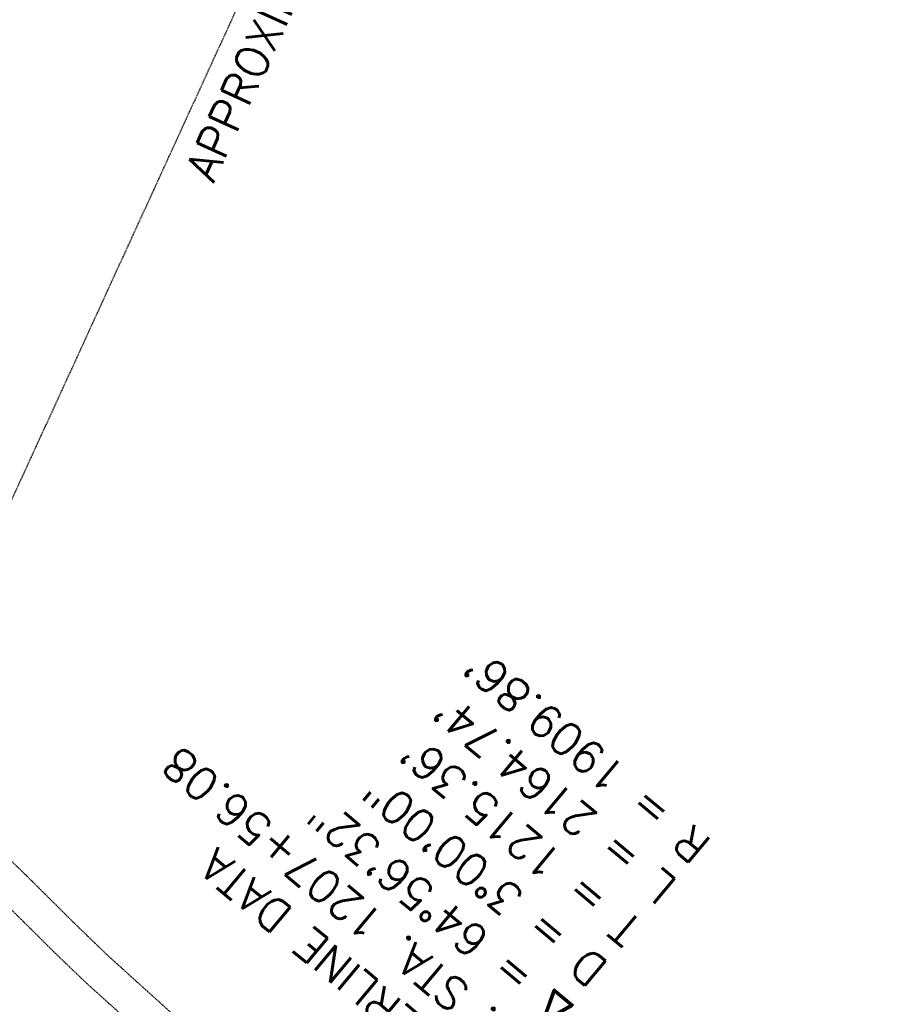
# Model space of a CAD drawing. Extents: x 429357 to 505151, y 227904 to 248592.
# Tile 424 of 656: x 442434 to 442702, y 236161 to 236467. Entities that reach past the tile are written whole.
import ezdxf

# ---------------------------------------------------------------- set-up
doc = ezdxf.new("R2010")
doc.units = 0
doc.header["$MEASUREMENT"] = 0
for name, pattern in [('CENTER', [2, 1.25, -0.25, 0.25, -0.25]), ('D25', [0.375, 0.25, -0.125]), ('HIDDEN', [0.375, 0.25, -0.125])]:
    doc.linetypes.add(name, pattern=pattern)
for name, color, linetype in [('ELYPP_bikepath_photo', 161, 'HIDDEN'), ('V-PROP-LINE-EASE-MINE', 2, 'D25'), ('V-PROP-LINE-EASE-MINE-TEXT', 2, 'D25'), ('V-RWAY-CNTR-2012', 4, 'CENTER'), ('V-RWAY-CNTR-CURV-DATA', 3, 'Continuous'), ('V-RWAY-LINE-COVER', 73, 'Continuous'), ('V-RWAY-LINE-Original PLO', 13, 'Continuous'), ('V-RWAY-PATT-NEW ROAD-400', 23, 'Continuous'), ('V-RWAY-PATT-NEW ROAD-COVER', 23, 'Continuous'), ('V-RWAY-PATT-OLD ROAD', 21, 'Continuous'), ('V-RWAY-PATT-RR', 24, 'Continuous'), ('V-RWAY-PATT-RR-COVER', 24, 'Continuous'), ('V-RWAY-PATT-RR-KEY', 24, 'Continuous')]:
    doc.layers.add(name, color=color, linetype=linetype)
doc.styles.add('L100', font='simplex.shx', dxfattribs={"height": 0.1})

msp = doc.modelspace()

# ---------------------------------------------------------------- hatches: boundary and pattern name
at = {"layer": 'V-RWAY-PATT-NEW ROAD-400'}
h = msp.add_hatch(dxfattribs=at)
h.set_pattern_fill('ANSI31', color=256, scale=400, angle=50)
h.set_pattern_definition([(95, (0, 0), (-49.80973490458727, -4.3577871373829), [])])
edge = h.paths.add_edge_path()
edge.add_line((444754.7902537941, 235688.7139485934), (445152.242234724, 235891.9075307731))
edge.add_line((445152.242234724, 235891.9075307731), (444804.834635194, 235935.4961069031))
edge.add_line((444804.834635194, 235935.4961069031), (444618.22951448, 235955.8303361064))
edge.add_arc((443941.3333751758, 237279.8569683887), 1487.022160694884, 267.29236154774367, 297.0779613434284, ccw=False)
edge.add_line((443871.0870157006, 235794.4949400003), (442962.2969302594, 235837.4737690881))
edge.add_line((442962.2969302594, 235837.4737690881), (442858.4905107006, 235847.5377895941))
edge.add_line((442858.4905107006, 235847.5377895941), (442782.2923647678, 235861.6184170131))
edge.add_line((442782.2923647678, 235861.6184170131), (442699.1520910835, 235883.7495124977))
edge.add_line((442699.1520910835, 235883.7495124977), (442630.8484261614, 235907.5383003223))
edge.add_line((442630.8484261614, 235907.5383003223), (442563.9286095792, 235936.1352401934))
edge.add_line((442563.9286095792, 235936.1352401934), (442532.6556501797, 235951.4266071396))
edge.add_line((442532.6556501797, 235951.4266071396), (442512.6865152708, 235961.8717509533))
edge.add_line((442512.6865152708, 235961.8717509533), (442445.8126106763, 236000.9896755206))
edge.add_line((442445.8126106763, 236000.9896755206), (442388.9329959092, 236039.7831138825))
edge.add_line((442388.9329959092, 236039.7831138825), (442346.2858197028, 236072.6535520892))
edge.add_line((442346.2858197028, 236072.6535520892), (442306.8815892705, 236106.2952772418))
edge.add_line((442306.8815892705, 236106.2952772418), (442256.158681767, 236154.9389523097))
edge.add_line((442256.158681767, 236154.9389523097), (442207.6928551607, 236208.1272666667))
edge.add_line((442207.6928551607, 236208.1272666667), (442149.9818911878, 236282.4329748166))
edge.add_line((442149.9818911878, 236282.4329748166), (442115.8715524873, 236333.7515104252))
edge.add_line((442115.8715524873, 236333.7515104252), (442081.6223245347, 236392.8673278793))
edge.add_line((442081.6223245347, 236392.8673278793), (442048.2752310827, 236460.689768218))
edge.add_line((442048.2752310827, 236460.689768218), (441550.9097378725, 237570.8887739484))
edge.add_line((441550.9097378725, 237570.8887739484), (441491.3046447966, 237696.9980128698))
edge.add_line((441491.3046447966, 237696.9980128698), (441412.3231467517, 237846.3385729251))
edge.add_line((441412.3231467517, 237846.3385729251), (441328.0562235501, 237988.4674935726))
edge.add_line((441328.0562235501, 237988.4674935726), (441238.6121246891, 237930.3074923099))
edge.add_line((441238.6121246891, 237930.3074923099), (441324.3246350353, 237781.1410585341))
edge.add_line((441324.3246350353, 237781.1410585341), (441387.0982817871, 237653.632227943))
edge.add_line((441387.0982817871, 237653.632227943), (441430.9992233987, 237551.4581331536))
edge.add_line((441430.9992233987, 237551.4581331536), (441991.4290983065, 236161.0223578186))
edge.add_arc((444602.7808922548, 237213.5553731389), 2815.489999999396, 201.9524216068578, 208.7773178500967)
edge.add_arc((443012.1926327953, 236892.5215852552), 1356.22700000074, 229.7006958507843, 267.2923646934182)
edge.add_line((442948.1250611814, 235537.8086924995), (443856.9152377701, 235494.8298591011))
edge.add_arc((443941.3333830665, 237279.8569318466), 1787.02212456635, 267.292364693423, 297.0779617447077)
at = {"layer": 'V-RWAY-PATT-NEW ROAD-COVER'}
h = msp.add_hatch(dxfattribs=at)
h.set_pattern_fill('ANSI31', color=256, scale=700, angle=50)
h.set_pattern_definition([(95, (0, 0), (-87.16703608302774, -7.626127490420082), [])])
edge = h.paths.add_edge_path()
edge.add_line((444754.7902537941, 235688.7139485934), (445152.242234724, 235891.9075307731))
edge.add_line((445152.242234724, 235891.9075307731), (444804.834635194, 235935.4961069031))
edge.add_line((444804.834635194, 235935.4961069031), (444618.22951448, 235955.8303361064))
edge.add_arc((443941.3333751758, 237279.8569683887), 1487.022160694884, 267.29236154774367, 297.0779613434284, ccw=False)
edge.add_line((443871.0870157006, 235794.4949400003), (442962.2969302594, 235837.4737690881))
edge.add_line((442962.2969302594, 235837.4737690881), (442858.4905107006, 235847.5377895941))
edge.add_line((442858.4905107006, 235847.5377895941), (442782.2923647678, 235861.6184170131))
edge.add_line((442782.2923647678, 235861.6184170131), (442699.1520910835, 235883.7495124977))
edge.add_line((442699.1520910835, 235883.7495124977), (442630.8484261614, 235907.5383003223))
edge.add_line((442630.8484261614, 235907.5383003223), (442563.9286095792, 235936.1352401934))
edge.add_line((442563.9286095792, 235936.1352401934), (442532.6556501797, 235951.4266071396))
edge.add_line((442532.6556501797, 235951.4266071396), (442512.6865152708, 235961.8717509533))
edge.add_line((442512.6865152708, 235961.8717509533), (442445.8126106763, 236000.9896755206))
edge.add_line((442445.8126106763, 236000.9896755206), (442388.9329959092, 236039.7831138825))
edge.add_line((442388.9329959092, 236039.7831138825), (442346.2858197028, 236072.6535520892))
edge.add_line((442346.2858197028, 236072.6535520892), (442306.8815892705, 236106.2952772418))
edge.add_line((442306.8815892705, 236106.2952772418), (442256.158681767, 236154.9389523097))
edge.add_line((442256.158681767, 236154.9389523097), (442207.6928551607, 236208.1272666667))
edge.add_line((442207.6928551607, 236208.1272666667), (442149.9818911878, 236282.4329748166))
edge.add_line((442149.9818911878, 236282.4329748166), (442115.8715524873, 236333.7515104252))
edge.add_line((442115.8715524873, 236333.7515104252), (442081.6223245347, 236392.8673278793))
edge.add_line((442081.6223245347, 236392.8673278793), (442048.2752310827, 236460.689768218))
edge.add_line((442048.2752310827, 236460.689768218), (441550.9097378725, 237570.8887739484))
edge.add_line((441550.9097378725, 237570.8887739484), (441491.3046447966, 237696.9980128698))
edge.add_line((441491.3046447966, 237696.9980128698), (441412.3231467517, 237846.3385729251))
edge.add_line((441412.3231467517, 237846.3385729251), (441328.0562235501, 237988.4674935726))
edge.add_line((441328.0562235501, 237988.4674935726), (441238.6121246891, 237930.3074923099))
edge.add_line((441238.6121246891, 237930.3074923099), (441324.3246350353, 237781.1410585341))
edge.add_line((441324.3246350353, 237781.1410585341), (441387.0982817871, 237653.632227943))
edge.add_line((441387.0982817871, 237653.632227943), (441430.9992233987, 237551.4581331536))
edge.add_line((441430.9992233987, 237551.4581331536), (441991.4290983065, 236161.0223578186))
edge.add_arc((444602.7808922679, 237213.5553731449), 2815.490000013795, 201.9524216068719, 209.3258199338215)
edge.add_arc((443034.8987457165, 236998.3860833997), 1463.152755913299, 232.6928418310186, 266.6000235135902)
edge.add_line((442948.1250611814, 235537.8086924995), (443856.9152377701, 235494.8298591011))
edge.add_arc((443941.3333830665, 237279.8569318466), 1787.02212456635, 267.292364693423, 297.0779617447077)
at = {"layer": 'V-RWAY-PATT-OLD ROAD'}
h = msp.add_hatch(dxfattribs=at)
h.set_pattern_fill('ANSI31', color=256, scale=100, angle=45)
h.set_pattern_definition([(90, (0, 0), (-12.5, 2.664535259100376e-15), [])])
edge = h.paths.add_edge_path()
edge.add_line((444754.7902537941, 235688.7139485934), (445152.242234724, 235891.9075307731))
edge.add_line((445152.242234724, 235891.9075307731), (444804.834635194, 235935.4961069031))
edge.add_line((444804.834635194, 235935.4961069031), (444618.22951448, 235955.8303361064))
edge.add_arc((443941.3333751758, 237279.8569683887), 1487.022160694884, 267.29236154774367, 297.0779613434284, ccw=False)
edge.add_line((443871.0870157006, 235794.4949400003), (442962.2969302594, 235837.4737690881))
edge.add_line((442962.2969302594, 235837.4737690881), (442857.2417159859, 235844.8373698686))
edge.add_line((442857.2417159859, 235844.8373698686), (442782.7034142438, 235856.4437475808))
edge.add_line((442782.7034142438, 235856.4437475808), (442695.913377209, 235877.424834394))
edge.add_line((442695.913377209, 235877.424834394), (442629.2378515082, 235899.3191366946))
edge.add_line((442629.2378515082, 235899.3191366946), (442556.853763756, 235929.2295156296))
edge.add_line((442556.853763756, 235929.2295156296), (442514.7602990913, 235949.8077847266))
edge.add_line((442514.7602990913, 235949.8077847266), (442495.0814236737, 235960.2897114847))
edge.add_line((442495.0814236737, 235960.2897114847), (442440.3546220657, 235992.5402412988))
edge.add_line((442440.3546220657, 235992.5402412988), (442388.503931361, 236027.6996443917))
edge.add_line((442388.503931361, 236027.6996443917), (442333.5335692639, 236070.5680968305))
edge.add_line((442333.5335692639, 236070.5680968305), (442301.7545508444, 236098.3580085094))
edge.add_line((442301.7545508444, 236098.3580085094), (442240.0489784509, 236159.8259130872))
edge.add_line((442240.0489784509, 236159.8259130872), (442202.8157549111, 236202.7021063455))
edge.add_line((442202.8157549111, 236202.7021063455), (442141.7869390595, 236285.5531705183))
edge.add_line((442141.7869390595, 236285.5531705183), (442110.0769709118, 236336.9418835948))
edge.add_line((442110.0769709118, 236336.9418835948), (442079.7270699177, 236393.8177041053))
edge.add_line((442079.7270699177, 236393.8177041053), (442048.2752310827, 236460.689768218))
edge.add_line((442048.2752310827, 236460.689768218), (441604.9436267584, 237454.6921821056))
edge.add_line((441604.9436267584, 237454.6921821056), (441491.3046447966, 237696.9980128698))
edge.add_line((441491.3046447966, 237696.9980128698), (441412.3231467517, 237846.3385729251))
edge.add_line((441412.3231467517, 237846.3385729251), (441328.0562235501, 237988.4674935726))
edge.add_line((441328.0562235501, 237988.4674935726), (441238.6121246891, 237930.3074923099))
edge.add_line((441238.6121246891, 237930.3074923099), (441324.3246350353, 237781.1410585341))
edge.add_line((441324.3246350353, 237781.1410585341), (441387.0982817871, 237653.632227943))
edge.add_line((441387.0982817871, 237653.632227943), (441430.9992233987, 237551.4581331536))
edge.add_line((441430.9992233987, 237551.4581331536), (441991.4290983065, 236161.0223578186))
edge.add_arc((444602.7808922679, 237213.5553731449), 2815.490000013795, 201.9524216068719, 209.3258199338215)
edge.add_arc((442975.3944529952, 236837.9861106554), 1300.463355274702, 230.4943875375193, 268.7984778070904)
edge.add_line((442948.1250611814, 235537.8086924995), (443856.9152377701, 235494.8298591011))
edge.add_arc((443941.3333830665, 237279.8569318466), 1787.02212456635, 267.292364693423, 297.0779617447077)
at = {"layer": 'V-RWAY-PATT-RR'}
h = msp.add_hatch(dxfattribs=at)
h.set_pattern_fill('DOTS', color=256, scale=2, angle=90)
h.set_pattern_definition([(90, (0, 0), (-12.5, 6.250000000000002), [0, -12.5])])
edge = h.paths.add_edge_path()
edge.add_line((463249.5569567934, 239485.3821469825), (461904.7070020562, 239374.4039449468))
edge.add_arc((462009.4010453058, 238105.7063381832), 1273.009999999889, 94.71740949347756, 114.6678835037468)
edge.add_line((461478.1004505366, 239262.5443294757), (461031.2811906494, 239057.3337984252))
edge.add_arc((460759.9026580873, 239648.2252816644), 650.2300000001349, 271.17661248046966, 294.66788350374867, ccw=False)
edge.add_line((460773.2546879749, 238998.1323835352), (460346.4777835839, 238989.3669624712))
edge.add_arc((460406.6379977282, 236060.2447020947), 2929.739999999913, 91.1766124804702, 111.026612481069)
edge.add_line((459355.4427855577, 238794.904661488), (459131.218265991, 238708.7134183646))
edge.add_arc((458939.5680135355, 239207.2871043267), 534.1400000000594, 256.443279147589, 291.02661248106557, ccw=False)
edge.add_line((458814.3613980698, 238688.0291308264), (458387.2810669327, 238791.0093170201))
edge.add_arc((457932.7290611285, 236905.88725293), 1939.149999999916, 76.4432791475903, 106.7099458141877)
edge.add_line((457375.1715032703, 238763.151986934), (457000.1484570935, 238650.5687186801))
edge.add_arc((456858.6967817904, 239121.7545261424), 491.9599999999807, 259.55994581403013, 286.7099458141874, ccw=False)
edge.add_line((456769.5503367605, 238637.9389074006), (456400.7484175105, 238705.8932659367))
edge.add_arc((456037.151750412, 236732.5813026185), 2006.529999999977, 79.55994581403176, 118.7266124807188)
edge.add_line((455072.7515140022, 238492.1536441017), (454863.0398948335, 238377.2132518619))
edge.add_arc((454394.0018526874, 239232.9848857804), 975.8799999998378, 277.9103045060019, 298.72661248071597, ccw=False)
edge.add_arc((454135.6978361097, 241092.0256720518), 2852.780000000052, 269.1932791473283, 277.9103045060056, ccw=False)
edge.add_line((454095.5322062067, 238239.5284414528), (453403.3836644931, 238249.2744919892))
edge.add_arc((453381.4962838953, 236694.8685809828), 1554.560000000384, 89.19327914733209, 119.9432791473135)
edge.add_line((452605.5494438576, 238041.9258533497), (452483.7873136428, 237971.7870833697))
edge.add_arc((452222.5112140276, 238425.3669575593), 523.4499999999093, 271.9544379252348, 299.9432791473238, ccw=False)
edge.add_line((452240.3633516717, 237902.221467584), (451086.9456391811, 237862.8615339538))
edge.add_arc((451115.1744916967, 237035.633043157), 827.710000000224, 91.9544379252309, 110.8395699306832)
edge.add_line((450820.7145963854, 237809.1944267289), (450693.6046129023, 237760.809394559))
edge.add_arc((450224.5520669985, 238993.0347065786), 1318.480000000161, 281.2229032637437, 290.83956993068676, ccw=False)
edge.add_line((450481.1631621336, 237699.7674270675), (449789.9815760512, 237562.6226414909))
edge.add_arc((450145.3091580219, 235771.8445185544), 1825.689999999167, 101.2229032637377, 111.5229032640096)
edge.add_line((449475.5125713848, 237470.2309612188), (449217.3484181, 237368.4181674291))
edge.add_arc((448647.9650044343, 238812.1894402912), 1551.989999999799, 282.6229032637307, 291.52290326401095, ccw=False)
edge.add_line((448987.1265540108, 237297.7118394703), (448143.3331885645, 237108.7474961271))
edge.add_arc((448499.7872808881, 235517.0525082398), 1631.119999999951, 102.6229032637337, 118.0501507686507)
edge.add_line((447732.7625232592, 236956.5751637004), (447555.3000096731, 236862.0173316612))
edge.add_arc((447294.9304856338, 237350.6688711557), 553.6899999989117, 281.36681743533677, 298.0501507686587, ccw=False)
edge.add_line((447404.057019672, 236807.8392333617), (447179.3068485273, 236762.6570887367))
edge.add_arc((447321.9898558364, 236052.9070186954), 723.9499999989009, 101.3668174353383, 126.716817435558)
edge.add_line((446889.1687771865, 236633.2254798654), (446741.1121535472, 236522.7998569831))
edge.add_arc((446432.1498260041, 236937.0508057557), 516.7799999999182, 277.53388763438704, 306.71681743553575, ccw=False)
edge.add_line((446499.9061748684, 236424.731915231), (446016.0313089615, 236360.7374094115))
edge.add_arc((446189.5670424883, 235048.6000826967), 1323.562999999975, 97.53388763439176, 132.8005543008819)
edge.add_line((445290.2742763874, 236019.7290832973), (444246.4260034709, 235053.0962259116))
edge.add_arc((443521.8880459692, 235835.5108622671), 1066.36199999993, 228.9838876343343, 312.8005543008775, ccw=False)
edge.add_line((442822.0653362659, 235030.91401289), (442755.0557848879, 235089.1976189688))
edge.add_arc((444602.7808922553, 237213.5553731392), 2815.489999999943, 201.9524216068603, 228.9838876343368, ccw=False)
edge.add_line((441991.4290983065, 236161.0223578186), (441430.9992233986, 237551.4581331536))
edge.add_arc((439156.5041961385, 236634.6988076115), 2452.299999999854, 21.95242160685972, 32.48251394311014)
edge.add_line((441225.1550658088, 237951.6873684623), (440654.1831325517, 238848.5376687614))
edge.add_line((440654.1831325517, 238848.5376687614), (440485.4906138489, 238741.1410458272))
edge.add_line((440485.4906138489, 238741.1410458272), (441056.4625471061, 237844.2907455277))
edge.add_arc((439156.5041961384, 236634.6988076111), 2252.322000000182, 27.76665392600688, 32.482513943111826, ccw=False)
edge.add_arc((439156.504196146, 236634.6988076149), 2252.32199999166, 21.952425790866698, 27.766653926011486, ccw=False)
edge.add_line((441245.5206451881, 237476.6992038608), (441805.719503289, 236086.8368777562))
edge.add_arc((444602.5515866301, 237214.1299268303), 3015.46999999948, 201.9524257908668, 228.9791129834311)
edge.add_line((442623.3957599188, 234939.047173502), (442690.6822036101, 234880.5128819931))
edge.add_arc((443521.8243438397, 235835.9288847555), 1266.339999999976, 228.9791129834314, 290.2257014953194)
edge.add_arc((443521.8243438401, 235835.9288847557), 1266.339999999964, 290.2257014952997, 294.2147918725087)
edge.add_arc((443521.8243438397, 235835.9288847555), 1266.339999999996, 294.2147918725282, 312.7856754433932)
edge.add_line((444381.9957204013, 234906.5623270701), (444602.2903960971, 235110.4551537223))
edge.add_line((444602.2903960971, 235110.4551537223), (445223.2806271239, 235685.210095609))
edge.add_line((445223.2806271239, 235685.210095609), (445300.9499702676, 235757.0966351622))
edge.add_line((445300.9499702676, 235757.0966351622), (445415.1598807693, 235862.8031458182))
edge.add_line((445415.1598807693, 235862.8031458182), (445426.535522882, 235873.3318243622))
edge.add_arc((446189.7224646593, 235048.7514671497), 1123.560000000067, 97.51900877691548, 132.7856754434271, ccw=False)
edge.add_line((446042.6988944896, 236162.6505395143), (446284.5677246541, 236194.574813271))
edge.add_line((446284.5677246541, 236194.574813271), (446525.9442485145, 236226.4341075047))
edge.add_line((446525.9442485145, 236226.4341075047), (446587.0863805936, 236237.216423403))
edge.add_line((446587.0863805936, 236237.216423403), (446647.0660920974, 236253.249291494))
edge.add_arc((446432.1499209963, 236937.0508766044), 716.7800000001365, 287.4477299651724, 306.7168174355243)
edge.add_line((446860.6843401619, 236362.4798888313), (447008.7408688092, 236472.9054408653))
edge.add_arc((447321.989855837, 236052.9070186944), 523.9499999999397, 101.36681743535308, 126.71681743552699, ccw=False)
edge.add_line((447218.7247661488, 236566.5799922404), (447371.5301967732, 236597.2988879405))
edge.add_line((447371.5301967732, 236597.2988879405), (447443.4806873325, 236611.7632928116))
edge.add_line((447443.4806873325, 236611.7632928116), (447587.8170744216, 236656.2146867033))
edge.add_arc((447294.9441192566, 237350.630811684), 753.6500000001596, 292.8677919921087, 298.0501507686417)
edge.add_line((447649.343678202, 236685.5073080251), (447826.8113679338, 236780.0678980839))
edge.add_arc((448499.7872808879, 235517.0525082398), 1431.119999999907, 102.62290326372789, 118.0501507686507, ccw=False)
edge.add_line((448187.0398554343, 236913.5815993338), (448576.1928055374, 237000.7309355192))
edge.add_line((448576.1928055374, 237000.7309355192), (448886.9053762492, 237070.3138444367))
edge.add_line((448886.9053762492, 237070.3138444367), (449030.8332208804, 237102.5459426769))
edge.add_arc((448647.9650044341, 238812.1894402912), 1751.989999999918, 282.6229032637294, 291.5229032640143)
edge.add_line((449290.7230421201, 237182.363969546), (449548.8871954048, 237284.1767633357))
edge.add_arc((450145.309158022, 235771.8445185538), 1625.689999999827, 101.22290326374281, 111.52290326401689, ccw=False)
edge.add_line((449828.9068680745, 237366.4471546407), (450520.088454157, 237503.5919402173))
edge.add_arc((450224.5520669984, 238993.0347065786), 1518.480000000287, 281.222903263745, 290.8395699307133)
edge.add_line((450764.7551113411, 237573.893353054), (450891.8650948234, 237622.2783852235))
edge.add_arc((451115.174491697, 237035.6330431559), 627.710000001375, 91.9544379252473, 110.83956993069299, ccw=False)
edge.add_line((451093.7665915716, 237662.9778812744), (452220.4698538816, 237701.4261946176))
edge.add_line((452220.4698538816, 237701.4261946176), (452345.163784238, 237712.3899246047))
edge.add_line((452345.163784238, 237712.3899246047), (452440.8698575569, 237735.6573046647))
edge.add_arc((452222.5112140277, 238425.3669575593), 723.4499999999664, 287.5675279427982, 299.9432791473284)
edge.add_line((452583.6157975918, 237798.4830909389), (452705.3779278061, 237868.6218609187))
edge.add_arc((453381.4962838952, 236694.8685809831), 1354.560000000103, 89.19327914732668, 119.9432791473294, ccw=False)
edge.add_line((453400.5677705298, 238049.2943161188), (454092.7163122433, 238039.5482655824))
edge.add_arc((454135.6978361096, 241092.0256720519), 3052.780000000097, 269.1932791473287, 277.9103045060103)
edge.add_arc((454394.0018526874, 239232.9848857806), 1175.880000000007, 277.9103045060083, 298.7266124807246)
edge.add_line((454959.1660665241, 238201.8286484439), (455168.8776856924, 238316.7690406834))
edge.add_arc((456037.151750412, 236732.5813026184), 1806.530000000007, 79.55994581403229, 118.72661248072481, ccw=False)
edge.add_line((456364.5070787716, 238509.2042592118), (456733.3089980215, 238441.2499006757))
edge.add_arc((456858.6967817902, 239121.7545261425), 691.9600000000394, 259.5599458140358, 286.7099458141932)
edge.add_line((457057.6538133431, 238459.014199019), (457432.67685952, 238571.5974672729))
edge.add_arc((457932.7290611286, 236905.8872529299), 1739.150000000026, 76.44327914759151, 106.70994581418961, ccw=False)
edge.add_line((458340.3994945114, 238596.5816488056), (458767.4798256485, 238493.6014626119))
edge.add_arc((458939.5680135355, 239207.2871043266), 734.1399999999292, 256.44327914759, 291.0266124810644)
edge.add_line((459202.978573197, 238522.0306438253), (459427.2030927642, 238608.2218869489))
edge.add_arc((460406.6379977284, 236060.2447020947), 2729.739999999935, 91.17661248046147, 111.0266124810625, ccw=False)
edge.add_line((460350.584647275, 238789.4091327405), (460777.3615516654, 238798.1745538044))
edge.add_line((460777.3615516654, 238798.1745538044), (460905.1735372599, 238810.4977456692))
edge.add_line((460905.1735372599, 238810.4977456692), (460994.2399259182, 238830.9266227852))
edge.add_line((460994.2399259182, 238830.9266227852), (461084.0813343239, 238862.2232213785))
edge.add_line((461084.0813343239, 238862.2232213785), (461241.004304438, 238933.5688581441))
edge.add_line((461241.004304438, 238933.5688581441), (461561.5720013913, 239080.7958763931))
edge.add_arc((462009.4010453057, 238105.7063381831), 1073.009999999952, 94.71740949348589, 114.66788350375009, ccw=False)
edge.add_line((461921.1552692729, 239175.0814562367), (462039.9068161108, 239184.8809384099))
edge.add_line((462039.9068161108, 239184.8809384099), (462395.6163005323, 239214.2343981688))
edge.add_line((462395.6163005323, 239214.2343981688), (463072.2936633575, 239270.0744097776))
edge.add_line((463072.2936633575, 239270.0744097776), (463303.6536176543, 239289.6477164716))
edge.add_line((463303.6536176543, 239289.6477164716), (463249.5569567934, 239485.3821469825))
at = {"layer": 'V-RWAY-PATT-RR-COVER'}
h = msp.add_hatch(dxfattribs=at)
h.set_pattern_fill('DOTS', color=256, scale=10, angle=90)
h.set_pattern_definition([(90, (0, 0), (-62.5, 31.25000000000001), [0, -62.5])])
h.paths.add_polyline_path([(463249.5569567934, 239485.3821469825), (461904.7070020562, 239374.4039449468, 0.08727091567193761), (461478.1004505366, 239262.5443294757), (461031.2811906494, 239057.3337984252, -0.1028604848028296), (460773.2546879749, 238998.1323835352), (460346.4777835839, 238989.3669624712, 0.08682919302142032), (459355.4427855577, 238794.904661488), (459131.218265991, 238708.7134183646, -0.152054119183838), (458814.3613980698, 238688.0291308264), (458387.2810669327, 238791.0093170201, 0.1328363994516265), (457375.1715032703, 238763.151986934), (457000.1484570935, 238650.5687186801, -0.1190215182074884), (456769.5503367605, 238637.9389074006), (456400.7484175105, 238705.8932659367, 0.172580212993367), (455072.7515140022, 238492.1536441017), (454863.0398948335, 238377.2132518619, -0.09107887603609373), (454528.3050780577, 238266.3906492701, -0.03805355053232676), (454095.5322062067, 238239.5284414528), (453403.3836644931, 238249.2744919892, 0.1349831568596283), (452605.5494438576, 238041.9258533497), (452483.7873136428, 237971.7870833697, -0.122735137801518), (452240.3633516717, 237902.221467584), (451086.9456391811, 237862.8615339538, 0.08258894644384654), (450820.7145963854, 237809.1944267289), (450693.6046129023, 237760.809394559, -0.04198526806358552), (450481.1631621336, 237699.7674270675), (449789.9815760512, 237562.6226414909, 0.04497251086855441), (449475.5125713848, 237470.2309612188), (449217.3484181, 237368.4181674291, -0.03885310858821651), (448987.1265540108, 237297.7118394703), (448143.3331885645, 237108.7474961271, 0.06741592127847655), (447732.7625232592, 236956.5751637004), (447555.3000096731, 236862.0173316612, -0.07292362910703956), (447404.057019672, 236807.8392333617), (447179.3068485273, 236762.6570887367, 0.1110635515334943), (446889.1687771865, 236633.2254798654), (446741.1121535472, 236522.7998569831, -0.1280272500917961), (446499.9061748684, 236424.731915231), (446016.0313089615, 236360.7374094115, 0.1551060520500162), (445290.2742763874, 236019.7290832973), (444246.4260034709, 235053.0962259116, -0.3829465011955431), (442822.0653362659, 235030.91401289), (442755.0557848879, 235089.1976189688, -0.1184970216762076), (441991.4290983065, 236161.0223578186), (441430.9992233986, 237551.4581331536, 0.04597855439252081), (441225.1550658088, 237951.6873684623), (440654.1831325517, 238848.5376687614), (440485.4906138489, 238741.1410458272), (441056.4625471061, 237844.2907455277, -0.02057972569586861), (441149.4764122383, 237683.991968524, -0.02537480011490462), (441245.5206451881, 237476.6992038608), (441805.719503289, 236086.8368777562, 0.118475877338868), (442623.3957599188, 234939.047173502), (442690.6822036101, 234880.5128819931, 0.2737875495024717), (443959.6223315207, 234647.673896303, 0.01740744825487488), (444041.224457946, 234681.0087502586, 0.08120858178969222), (444381.9957204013, 234906.5623270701), (444602.2903960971, 235110.4551537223), (445223.2806271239, 235685.210095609), (445415.1598807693, 235862.8031458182), (445426.535522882, 235873.3318243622, -0.1551060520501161), (446042.6988944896, 236162.6505395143), (446284.5677246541, 236194.574813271), (446525.9442485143, 236226.4341075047, 0.04334934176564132), (446647.0660920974, 236253.249291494, 0.08427593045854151), (446860.6843401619, 236362.4798888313), (447008.7408688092, 236472.9054408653, -0.1110635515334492), (447218.7247661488, 236566.5799922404), (447371.5301967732, 236597.2988879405), (447443.480687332, 236611.7632928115, 0.05022463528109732), (447587.8170744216, 236656.2146867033, 0.02261616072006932), (447649.343678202, 236685.5073080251), (447826.8113679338, 236780.0678980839, -0.067415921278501), (448187.0398554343, 236913.5815993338), (448576.1928055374, 237000.7309355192), (448886.9053762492, 237070.3138444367), (449030.8332208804, 237102.5459426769, 0.03885310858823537), (449290.7230421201, 237182.363969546), (449548.8871954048, 237284.1767633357, -0.04497251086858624), (449828.9068680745, 237366.4471546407), (450520.088454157, 237503.5919402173, 0.04198526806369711), (450764.7551113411, 237573.893353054), (450891.8650948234, 237622.2783852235, -0.08258894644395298), (451093.7665915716, 237662.9778812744), (452220.4698538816, 237701.4261946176), (452247.1843040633, 237702.3378149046, 0.06823054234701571), (452440.8698575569, 237735.6573046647, 0.05405194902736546), (452583.6157975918, 237798.4830909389), (452705.3779278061, 237868.6218609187, -0.1349831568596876), (453400.5677705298, 238049.2943161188), (454092.7163122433, 238039.5482655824, 0.03805355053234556), (454555.8296149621, 238068.2937036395, 0.09107887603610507), (454959.1660665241, 238201.8286484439), (455168.8776856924, 238316.7690406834, -0.1725802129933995), (456364.5070787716, 238509.2042592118), (456733.3089980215, 238441.2499006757, 0.1190215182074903), (457057.6538133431, 238459.014199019), (457432.67685952, 238571.5974672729, -0.1328363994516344), (458340.3994945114, 238596.5816488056), (458767.4798256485, 238493.6014626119, 0.1520541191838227), (459202.978573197, 238522.0306438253), (459427.2030927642, 238608.2218869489, -0.08682919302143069), (460350.584647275, 238789.4091327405), (460777.3615516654, 238798.1745538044, 0.1028604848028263), (461114.7527415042, 238875.5853453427), (461241.004304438, 238933.5688581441), (461561.5720013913, 239080.7958763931, -0.08727091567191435), (461921.1552692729, 239175.0814562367), (462039.9068161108, 239184.8809384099), (462395.6163005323, 239214.2343981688), (463072.2936633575, 239270.0744097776), (463266.0052240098, 239286.0596582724, 0.006341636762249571), (463303.6536176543, 239289.6477164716)])
at = {"layer": 'V-RWAY-PATT-RR-KEY'}
h = msp.add_hatch(dxfattribs=at)
h.set_pattern_fill('DOTS', color=256, scale=5, angle=90)
h.set_pattern_definition([(90, (0, 0), (-31.25, 15.625), [0, -31.25])])
h.paths.add_polyline_path([(463249.5569567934, 239485.3821469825), (461904.7070020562, 239374.4039449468, 0.08727091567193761), (461478.1004505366, 239262.5443294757), (461031.2811906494, 239057.3337984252, -0.1028604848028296), (460773.2546879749, 238998.1323835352), (460346.4777835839, 238989.3669624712, 0.08682919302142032), (459355.4427855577, 238794.904661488), (459131.218265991, 238708.7134183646, -0.152054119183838), (458814.3613980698, 238688.0291308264), (458387.2810669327, 238791.0093170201, 0.1328363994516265), (457375.1715032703, 238763.151986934), (457000.1484570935, 238650.5687186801, -0.1190215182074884), (456769.5503367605, 238637.9389074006), (456400.7484175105, 238705.8932659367, 0.172580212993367), (455072.7515140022, 238492.1536441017), (454863.0398948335, 238377.2132518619, -0.09107887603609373), (454528.3050780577, 238266.3906492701, -0.03805355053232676), (454095.5322062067, 238239.5284414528), (453403.3836644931, 238249.2744919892, 0.1349831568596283), (452605.5494438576, 238041.9258533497), (452483.7873136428, 237971.7870833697, -0.122735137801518), (452240.3633516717, 237902.221467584), (451086.9456391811, 237862.8615339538, 0.08258894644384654), (450820.7145963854, 237809.1944267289), (450693.6046129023, 237760.809394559, -0.04198526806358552), (450481.1631621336, 237699.7674270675), (449789.9815760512, 237562.6226414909, 0.04497251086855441), (449475.5125713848, 237470.2309612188), (449217.3484181, 237368.4181674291, -0.03885310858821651), (448987.1265540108, 237297.7118394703), (448143.3331885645, 237108.7474961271, 0.06741592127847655), (447732.7625232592, 236956.5751637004), (447555.3000096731, 236862.0173316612, -0.07292362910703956), (447404.057019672, 236807.8392333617), (447179.3068485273, 236762.6570887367, 0.1110635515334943), (446889.1687771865, 236633.2254798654), (446741.1121535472, 236522.7998569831, -0.1280272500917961), (446499.9061748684, 236424.731915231), (446016.0313089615, 236360.7374094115, 0.1551060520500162), (445290.2742763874, 236019.7290832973), (444246.4260034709, 235053.0962259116, -0.3829465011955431), (442822.0653362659, 235030.91401289), (442755.0557848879, 235089.1976189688, -0.1184970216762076), (441991.4290983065, 236161.0223578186), (441430.9992233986, 237551.4581331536, 0.04597855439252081), (441225.1550658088, 237951.6873684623), (440654.1831325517, 238848.5376687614), (440485.4906138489, 238741.1410458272), (441056.4625471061, 237844.2907455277, -0.02057972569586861), (441149.4764122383, 237683.991968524, -0.02537480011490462), (441245.5206451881, 237476.6992038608), (441805.719503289, 236086.8368777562, 0.118475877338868), (442623.3957599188, 234939.047173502), (442690.6822036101, 234880.5128819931, 0.2737875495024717), (443959.6223315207, 234647.673896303, 0.01740744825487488), (444041.224457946, 234681.0087502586, 0.08120858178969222), (444381.9957204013, 234906.5623270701), (444602.2903960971, 235110.4551537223), (445223.2806271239, 235685.210095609), (445415.1598807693, 235862.8031458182), (445426.535522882, 235873.3318243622, -0.1551060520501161), (446042.6988944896, 236162.6505395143), (446284.5677246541, 236194.574813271), (446525.9442485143, 236226.4341075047, 0.04334934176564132), (446647.0660920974, 236253.249291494, 0.08427593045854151), (446860.6843401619, 236362.4798888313), (447008.7408688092, 236472.9054408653, -0.1110635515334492), (447218.7247661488, 236566.5799922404), (447371.5301967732, 236597.2988879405), (447443.480687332, 236611.7632928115, 0.05022463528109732), (447587.8170744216, 236656.2146867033, 0.02261616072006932), (447649.343678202, 236685.5073080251), (447826.8113679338, 236780.0678980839, -0.067415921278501), (448187.0398554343, 236913.5815993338), (448576.1928055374, 237000.7309355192), (448886.9053762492, 237070.3138444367), (449030.8332208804, 237102.5459426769, 0.03885310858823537), (449290.7230421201, 237182.363969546), (449548.8871954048, 237284.1767633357, -0.04497251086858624), (449828.9068680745, 237366.4471546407), (450520.088454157, 237503.5919402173, 0.04198526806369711), (450764.7551113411, 237573.893353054), (450891.8650948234, 237622.2783852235, -0.08258894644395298), (451093.7665915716, 237662.9778812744), (452220.4698538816, 237701.4261946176), (452247.1843040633, 237702.3378149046, 0.06823054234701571), (452440.8698575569, 237735.6573046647, 0.05405194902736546), (452583.6157975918, 237798.4830909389), (452705.3779278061, 237868.6218609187, -0.1349831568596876), (453400.5677705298, 238049.2943161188), (454092.7163122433, 238039.5482655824, 0.03805355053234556), (454555.8296149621, 238068.2937036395, 0.09107887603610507), (454959.1660665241, 238201.8286484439), (455168.8776856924, 238316.7690406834, -0.1725802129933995), (456364.5070787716, 238509.2042592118), (456733.3089980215, 238441.2499006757, 0.1190215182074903), (457057.6538133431, 238459.014199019), (457432.67685952, 238571.5974672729, -0.1328363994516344), (458340.3994945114, 238596.5816488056), (458767.4798256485, 238493.6014626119, 0.1520541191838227), (459202.978573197, 238522.0306438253), (459427.2030927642, 238608.2218869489, -0.08682919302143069), (460350.584647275, 238789.4091327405), (460777.3615516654, 238798.1745538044, 0.1028604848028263), (461114.7527415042, 238875.5853453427), (461241.004304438, 238933.5688581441), (461561.5720013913, 239080.7958763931, -0.08727091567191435), (461921.1552692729, 239175.0814562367), (462039.9068161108, 239184.8809384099), (462395.6163005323, 239214.2343981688), (463072.2936633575, 239270.0744097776), (463266.0052240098, 239286.0596582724, 0.006341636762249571), (463303.6536176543, 239289.6477164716)])

# ---------------------------------------------------------------- linework, layer by layer
at = {"layer": 'ELYPP_bikepath_photo', "flags": 128}
msp.add_lwpolyline([(442037.7050606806, 237109.3936921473), (442044.2659373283, 237101.8414251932), (442051.0579373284, 237093.9254251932), (442058.6419373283, 237084.2244251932), (442065.3719373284, 237074.7584251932), (442072.4859373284, 237064.4574251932), (442078.2209373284, 237055.6864251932), (442084.2009373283, 237045.5384251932), (442090.9619373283, 237033.9394251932), (442097.0119373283, 237023.0864251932), (442102.9719373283, 237011.6954251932), (442107.5489373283, 237001.9484251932), (442111.9129373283, 236991.0954251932), (442115.2689373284, 236981.9264251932), (442118.1739373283, 236972.8294251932), (442122.4939373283, 236958.2804251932), (442126.6649373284, 236943.7404251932), (442130.7289373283, 236928.4804251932), (442133.8115693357, 236916.2796181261), (442136.9125898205, 236903.8579842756), (442139.8819373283, 236890.7804251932), (442142.5679373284, 236877.6214251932), (442145.1329373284, 236863.8234251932), (442147.0249373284, 236851.9704251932), (442147.9529373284, 236841.6134251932), (442148.6379373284, 236830.7264251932), (442148.9399373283, 236820.7704251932), (442148.6329373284, 236808.8294251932), (442147.9109373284, 236796.4534251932), (442146.6669373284, 236786.3604251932), (442145.2739373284, 236776.3304251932), (442143.0559373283, 236764.8724251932), (442140.5549373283, 236752.4954251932), (442137.6699373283, 236739.1824251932), (442133.7199373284, 236723.7914251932), (442129.8999373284, 236709.0844251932), (442126.1019373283, 236694.5554251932), (442123.4356703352, 236685.3004838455), (442118.4966703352, 236670.6494838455), (442106.0706703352, 236635.8864838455), (442102.2206703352, 236625.2124838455), (442095.8616703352, 236606.5884838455), (442093.7186703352, 236599.0564838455), (442091.9266703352, 236590.0664838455), (442090.9426703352, 236583.3474838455), (442090.2076703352, 236576.9814838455), (442089.7106703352, 236567.9894838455), (442089.8156703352, 236560.9254838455), (442090.1116703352, 236554.9974838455), (442090.7616703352, 236549.5864838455), (442092.1266703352, 236542.3814838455), (442094.2926703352, 236534.8854838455), (442096.8726703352, 236527.7244838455), (442099.9876703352, 236521.3164838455), (442103.3446703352, 236514.6804838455), (442110.7046703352, 236502.6734838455), (442115.3056703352, 236496.1044838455), (442121.6456703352, 236487.6004838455), (442129.8476703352, 236477.8424838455), (442138.5806703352, 236467.7314838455), (442146.0646703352, 236458.8234838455), (442155.5156703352, 236447.5084838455), (442164.7086703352, 236436.7694838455), (442174.0486703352, 236425.9364838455), (442182.9736703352, 236416.1674838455), (442193.1426703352, 236405.4904838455), (442203.1236703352, 236395.2224838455), (442211.2736703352, 236386.7714838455), (442217.2896703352, 236380.7944838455), (442225.1126703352, 236372.9304838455), (442232.7316703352, 236365.6644838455), (442241.6616703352, 236357.3154838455), (442259.1505519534, 236342.3609003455), (442269.2815519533, 236333.6259003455), (442279.4345519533, 236325.0399003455), (442301.9695519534, 236308.0529003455), (442312.9215519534, 236299.9079003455), (442323.5655519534, 236292.1569003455), (442332.5185519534, 236285.2389003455), (442341.7115519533, 236278.6789003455), (442351.5555519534, 236271.4829003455), (442361.8375519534, 236264.0649003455), (442370.5655519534, 236257.3769003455), (442378.7335519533, 236251.2069003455), (442387.1985519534, 236244.3189003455), (442397.2335519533, 236236.0379003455), (442406.3885519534, 236228.1539003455), (442415.0705519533, 236220.3019003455), (442424.5015519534, 236211.7409003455), (442435.4285519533, 236201.2009003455), (442451.7085519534, 236185.0309003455), (442461.2435519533, 236175.8699003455), (442479.6195519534, 236159.2619003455), (442487.4305519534, 236152.8599003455), (442494.7145519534, 236146.6319003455), (442502.2625519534, 236140.5889003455), (442509.5198091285, 236134.8983070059), (442522.2028091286, 236125.7513070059), (442544.3968091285, 236110.4023070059), (442556.0668091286, 236103.1273070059), (442568.0708091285, 236096.2803070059), (442576.6028091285, 236092.2073070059), (442585.8088091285, 236087.9633070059), (442595.0308091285, 236084.3523070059), (442603.5068091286, 236081.1553070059), (442613.9708091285, 236077.4373070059), (442630.5758091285, 236071.9303070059), (442643.8588091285, 236067.5603070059), (442657.5128091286, 236063.3713070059), (442664.1152736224, 236061.2146190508), (442679.0412736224, 236056.2756190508), (442726.1372736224, 236041.4476190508), (442741.2332736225, 236036.8346190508), (442759.3852736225, 236030.7926190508), (442771.8482736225, 236026.8046190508), (442783.8782736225, 236022.7656190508), (442795.5032736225, 236019.3126190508), (442811.5762736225, 236015.5406190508), (442826.8782736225, 236011.8576190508), (442839.4882736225, 236008.6636190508), (442857.0842736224, 236004.0046190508), (442876.1762736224, 235998.5156190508), (442890.3442736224, 235993.9976190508), (442908.4792736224, 235988.5846190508), (442921.7112736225, 235984.5236190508), (442940.0082736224, 235978.4566190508), (442955.5722736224, 235973.4806190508), (442970.3722736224, 235968.5386190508), (442986.4972736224, 235963.5926190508), (442999.8632736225, 235958.9526190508), (443014.6752736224, 235954.1386190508), (443028.0332736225, 235949.9706190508), (443043.5592736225, 235945.4376190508), (443058.7032736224, 235941.1316190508), (443076.6872736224, 235936.1996190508), (443090.6492736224, 235932.5176190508), (443102.2152736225, 235929.7646190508), (443111.9812458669, 235927.7359172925), (443128.8832458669, 235924.3529172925), (443144.4992458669, 235921.3739172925), (443158.8312458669, 235918.8119172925), (443175.7952458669, 235915.8679172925), (443192.6622458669, 235913.1589172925), (443208.8572458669, 235910.7109172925), (443226.3812458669, 235908.1389172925), (443244.5302458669, 235905.7129172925), (443260.8362458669, 235903.7249172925), (443277.1332458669, 235902.1489172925), (443290.2952458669, 235901.0499172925), (443304.7372458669, 235899.8939172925), (443320.3532458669, 235898.7829172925), (443356.1002458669, 235896.8499172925), (443372.9052458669, 235895.9619172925), (443390.9022458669, 235895.1069172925), (443407.9332458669, 235894.6399172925), (443428.7442458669, 235894.1859172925), (443448.2122458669, 235894.1759172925), (443464.2472458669, 235894.3889172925), (443496.9292458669, 235894.4999172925), (443512.2472458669, 235894.5799172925), (443526.2222458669, 235894.3819172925), (443540.1962458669, 235894.0959172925), (443552.7442458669, 235893.5909172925), (443563.8133293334, 235892.7714716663), (443570.4682458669, 235892.1439172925), (443580.5112458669, 235891.0779172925), (443590.7282458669, 235889.6559172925), (443599.2722458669, 235888.2489172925), (443613.5944750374, 235885.646554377), (443642.7223230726, 235880.6006319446), (443652.2188806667, 235879.1310446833), (443662.6060473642, 235877.5986430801), (443676.9200473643, 235875.1616430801), (443691.2560473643, 235872.6016430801), (443703.6110473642, 235870.2866430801), (443727.4760473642, 235865.6366430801), (443739.0350473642, 235863.6186430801), (443746.7270473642, 235862.3596430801), (443754.5920473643, 235861.4686430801), (443779.7070473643, 235859.1136430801), (443793.4370473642, 235857.6146430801), (443805.5360473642, 235856.3646430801), (443817.3510473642, 235855.3306430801), (443827.3590473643, 235854.2366430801), (443838.1090473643, 235853.3136430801), (443851.4670473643, 235852.3386430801), (443863.0340473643, 235851.7266430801), (443873.1160473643, 235851.4176430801), (443881.8130473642, 235850.9936430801), (443890.5440473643, 235850.2946430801), (443900.5190473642, 235849.4056430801), (443909.1760473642, 235848.6996430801), (443921.8090473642, 235847.3686430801), (443931.6080473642, 235846.2656430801), (443941.9450473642, 235845.2986430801), (443948.6970473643, 235844.5086430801), (443958.1940473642, 235843.6056430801), (443959.0097176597, 235843.4578192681), (443961.3440337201, 235843.1931925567), (443963.6930473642, 235843.1586430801), (443966.0050473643, 235843.3506430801), (443966.6395157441, 235843.458108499), (443968.1290473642, 235843.8186430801), (443968.9105704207, 235844.0714596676), (443970.3290473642, 235844.6516430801), (443974.8490473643, 235847.2506430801), (443985.5390473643, 235853.0446430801), (443993.4370473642, 235857.4536430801), (444014.3800473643, 235856.3106430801), (444025.7160473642, 235855.4696430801), (444026.0475743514, 235855.4575920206), (444026.8365825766, 235855.3736917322), (444027.6135678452, 235855.2128591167), (444028.3710473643, 235854.9766430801), (444029.2432934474, 235854.5972995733), (444029.9325900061, 235854.2043065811), (444030.5800473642, 235853.7456430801), (444031.3926237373, 235853.2318147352), (444033.4573840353, 235851.7135151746), (444035.2870458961, 235850.062272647), (444036.9460473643, 235848.2396430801), (444040.3850473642, 235844.3016430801), (444044.0140473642, 235840.0746430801), (444044.9094829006, 235839.1116767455), (444045.9180473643, 235838.2186430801), (444046.8294567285, 235837.5479566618), (444047.9820473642, 235836.8506430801), (444050.2500473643, 235836.0446430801), (444052.5930473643, 235835.4666430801), (444064.5170473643, 235834.8136430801), (444081.7410473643, 235833.4396430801), (444098.2950473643, 235832.2736430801), (444110.8327263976, 235831.7654540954), (444123.1627263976, 235831.0354540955), (444138.4637263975, 235830.4044540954), (444149.9197263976, 235829.9604540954), (444163.0677263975, 235829.1564540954), (444173.7287263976, 235828.4524540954), (444185.6097263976, 235827.6324540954), (444196.8597263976, 235826.7574540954), (444207.1197263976, 235826.1624540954), (444220.6897263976, 235825.0994540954), (444233.8997263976, 235824.3054540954), (444246.5037263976, 235823.2824540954), (444269.0607263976, 235821.5674540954), (444281.0987263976, 235820.7314540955), (444292.5417263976, 235819.8464540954), (444300.5627263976, 235819.0534540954), (444311.4137263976, 235818.1124540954), (444321.3097263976, 235817.1514540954), (444333.2897263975, 235815.6924540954), (444344.3837263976, 235814.3854540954), (444359.4517263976, 235812.1834540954), (444373.5447263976, 235810.1724540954), (444387.9597263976, 235808.3234540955), (444399.5917263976, 235806.9284540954), (444412.9527263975, 235805.3614540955), (444428.0837263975, 235803.9624540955), (444442.7317263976, 235802.7114540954), (444479.5827263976, 235799.4504540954), (444491.7007263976, 235798.5104540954), (444503.6987263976, 235797.6804540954), (444516.5027263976, 235796.6864540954), (444527.7577263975, 235795.7534540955), (444542.9177263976, 235794.5554540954), (444553.7937263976, 235793.7804540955), (444567.8657263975, 235792.6904540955), (444581.6137263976, 235791.4614540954), (444594.8377263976, 235790.4004540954), (444608.8027263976, 235789.7034540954), (444624.0317263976, 235789.2164540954), (444631.5487263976, 235788.9564540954), (444645.3187263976, 235788.3044540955), (444654.5688695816, 235787.8438564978), (444663.5957263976, 235787.8774540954), (444671.0637263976, 235788.5784540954), (444678.0287263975, 235789.4324540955), (444684.9067263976, 235790.7514540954), (444691.4457263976, 235792.6104540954), (444698.3637263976, 235795.1384540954), (444704.8977263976, 235798.0414540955), (444710.2637263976, 235800.7854540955), (444716.8447263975, 235804.6934540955), (444723.1457263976, 235809.0484540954), (444729.4757263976, 235813.5904540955), (444736.7087263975, 235819.1034540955), (444743.5557263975, 235824.5374540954), (444749.1827263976, 235828.9194540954), (444752.7207263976, 235831.5904540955), (444756.9397263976, 235835.3484540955), (444758.8977263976, 235837.3354540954), (444760.2857263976, 235839.1834540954), (444761.1987263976, 235835.0144540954), (444761.7607263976, 235832.7134540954), (444763.2287263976, 235827.5364540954), (444765.6037263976, 235820.7324540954), (444762.5247263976, 235823.4054540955), (444761.6808653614, 235823.7532394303), (444760.7007263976, 235823.8544540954), (444760.0367263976, 235823.7354540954), (444758.6107263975, 235822.8814540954), (444757.8705893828, 235822.3711288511), (444756.3387263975, 235821.1444540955), (444742.3207263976, 235810.3034540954), (444732.8297263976, 235803.3724540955), (444726.2047263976, 235798.5864540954), (444719.3247263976, 235793.9394540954), (444712.9077263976, 235790.3404540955), (444706.1860408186, 235787.0468740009), (444697.7487263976, 235783.8144540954), (444688.7427263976, 235781.2014540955), (444681.1914875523, 235779.5888152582), (444671.5867263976, 235778.2364540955), (444662.1567263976, 235777.8304540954), (444651.0267263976, 235777.9384540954), (444639.4157263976, 235778.4314540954), (444625.6917263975, 235779.1574540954), (444613.2577263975, 235779.5744540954), (444600.3087263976, 235780.1064540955), (444583.4367263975, 235781.2244540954), (444567.9307263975, 235782.3214540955), (444551.4397263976, 235783.3484540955), (444534.2317263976, 235784.6664540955), (444518.5227263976, 235785.8504540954), (444487.0847263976, 235788.3494540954), (444471.7677263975, 235789.3564540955), (444457.6067263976, 235790.3704540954), (444442.6097263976, 235791.5864540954), (444414.1377263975, 235794.3404540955), (444399.8867263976, 235795.9714540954), (444382.8447263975, 235798.0604540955), (444369.9577263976, 235799.8754540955), (444353.6557263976, 235802.1154540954), (444340.7560473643, 235804.0166430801), (444322.9520473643, 235806.1646430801), (444304.5890473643, 235807.7866430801), (444287.0760473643, 235809.2756430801), (444269.6610473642, 235810.6346430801), (444256.0130473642, 235811.6626430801), (444238.7510473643, 235813.0766430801), (444220.6590473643, 235814.5836430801), (444207.8560473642, 235815.5176430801), (444195.2180473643, 235816.3496430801), (444180.4430473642, 235817.1476430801), (444152.0510473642, 235818.8856430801), (444139.4600473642, 235819.6206430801), (444126.3210473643, 235820.1116430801), (444098.3880473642, 235821.5016430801), (444082.3390473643, 235822.6546430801), (444053.8700473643, 235824.7486430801), (444041.0450473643, 235825.7236430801), (444014.9880473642, 235827.8096430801), (443999.0000473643, 235829.1206430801), (443985.7640473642, 235830.2466430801), (443970.8120473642, 235831.6586430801), (443957.8340473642, 235832.9176430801), (443945.9580473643, 235833.9796430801), (443934.5420473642, 235835.1846430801), (443921.1080473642, 235836.8526430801), (443909.8480473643, 235838.0996430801), (443896.4840473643, 235839.1136430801), (443882.0460473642, 235839.9256430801), (443865.9390473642, 235840.9056430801), (443853.9430473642, 235841.7426430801), (443838.1310473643, 235842.8916430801), (443806.9870473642, 235845.0676430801), (443791.8640473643, 235846.5886430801), (443776.2760473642, 235848.2356430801), (443762.3530473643, 235849.9076430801), (443750.0480473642, 235851.2096430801), (443739.5490473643, 235852.7516430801), (443728.7200473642, 235854.5636430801), (443717.0770473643, 235856.6456430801), (443704.0110473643, 235859.1756430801), (443692.9780473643, 235861.0686430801), (443663.2902219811, 235866.2137530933), (443646.1042684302, 235869.061835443), (443641.4276135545, 235869.9692749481), (443611.7383887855, 235875.2592096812), (443589.1072328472, 235878.9846358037), (443579.3700413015, 235880.2381563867), (443569.5868874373, 235881.3573331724), (443562.6037548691, 235882.0625870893), (443552.1977730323, 235882.8113124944), (443539.8687844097, 235883.3074982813), (443526.0353708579, 235883.5906209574), (443512.1989746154, 235883.7866571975), (443496.975230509, 235883.7071494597), (443464.3378222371, 235883.5963074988), (443448.2811540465, 235883.3830196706), (443428.6237630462, 235883.3931169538), (443407.6676288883, 235883.8502831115), (443390.4982031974, 235884.3210788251), (443372.3643999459, 235885.1825780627), (443337.5373482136, 235887.0385928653), (443319.8953989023, 235888.0969079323), (443303.9236925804, 235889.1316565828), (443289.4156385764, 235890.2929438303), (443276.1647378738, 235891.3993668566), (443259.663537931, 235892.9951139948), (443243.1621239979, 235895.0069385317), (443224.8825562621, 235897.4503916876), (443207.2670489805, 235900.0358222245), (443190.9999094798, 235902.4947266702), (443174.0166986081, 235905.2223912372), (443156.9588910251, 235908.182670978), (443142.5383436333, 235910.760499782), (443126.8128745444, 235913.7603827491), (443109.8245295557, 235917.1606650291), (443099.8676305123, 235919.2290283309), (443088.0232360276, 235922.0482932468), (443073.883889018, 235925.7770624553), (443055.8000678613, 235930.7364377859), (443040.5709239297, 235935.0666473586), (443024.9132199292, 235939.6380999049), (443011.3997867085, 235943.8545986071), (442996.4251792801, 235948.7214471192), (442983.1439230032, 235953.3320283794), (442967.0801030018, 235958.2592627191), (442952.2195781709, 235963.2214731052), (442936.666381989, 235968.1940189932), (442918.4291108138, 235974.2412138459), (442905.3524547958, 235978.2545376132), (442887.1610276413, 235983.6843801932), (442873.0450283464, 235988.1857978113), (442854.2116184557, 235993.6004524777), (442836.7819227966, 235998.2154190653), (442824.2903673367, 236001.3794181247), (442809.0805283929, 236005.0402361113), (442792.7314288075, 236008.877030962), (442780.6231074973, 236012.4735929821), (442768.4858661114, 236016.5485986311), (442756.0362184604, 236020.5323260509), (442737.9514288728, 236026.5519546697), (442722.9377653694, 236031.1397944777), (442675.723462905, 236046.0050861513), (442660.7443781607, 236050.9616518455), (442654.2541422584, 236053.0816804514), (442640.5892264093, 236057.2740293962), (442627.1906195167, 236061.6820631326), (442610.4649271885, 236067.2290903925), (442599.795229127, 236071.0201776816), (442591.1585998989, 236074.2777642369), (442581.578316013, 236078.0290551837), (442572.0185203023, 236082.436156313), (442563.0656033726, 236086.7100933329), (442550.536168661, 236093.8567977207), (442538.4673064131, 236101.3804457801), (442515.9780687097, 236116.9336906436), (442503.0307137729, 236126.2713438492), (442495.5598363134, 236132.1294420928), (442487.8331301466, 236138.3155159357), (442480.5020604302, 236144.5837617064), (442472.5755653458, 236151.0804230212), (442453.8852821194, 236167.9724914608), (442444.1666832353, 236177.3098888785), (442427.8784240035, 236193.4880712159), (442417.1263076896, 236203.8593813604), (442407.8237058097, 236212.3038278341), (442399.24632646, 236220.0612089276), (442390.2766319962, 236227.7856295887), (442380.3577674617, 236235.9707932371), (442372.0727148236, 236242.7123694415), (442364.0305030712, 236248.7873506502), (442355.3965728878, 236255.403267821), (442345.2134889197, 236262.7499043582), (442335.3921186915, 236269.9293619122), (442326.0820749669, 236276.5728827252), (442317.0879903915, 236283.5226288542), (442306.524335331, 236291.2151213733), (442295.4996602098, 236299.4141698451), (442272.6977190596, 236316.6022742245), (442262.2729294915, 236325.418116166), (442252.1163242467, 236334.1751931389), (442234.4683414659, 236349.265578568), (442225.3217137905, 236357.8171121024), (442217.5612376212, 236365.2180334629), (442209.6603683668, 236373.1603108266), (442203.5849669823, 236379.196327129), (442195.3696909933, 236387.7150139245), (442185.3652387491, 236398.0071405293), (442175.081066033, 236408.8050667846), (442165.9758435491, 236418.7713321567), (442156.5220486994, 236429.7363171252), (442147.2741372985, 236440.5394630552), (442137.7911531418, 236451.8927553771), (442130.3645183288, 236460.7324751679), (442121.632339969, 236470.8425238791), (442113.1810913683, 236480.8970573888), (442106.5572693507, 236489.781754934), (442101.6753179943, 236496.7518784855), (442093.9127951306, 236509.4155485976), (442090.3183449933, 236516.5209317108), (442086.914021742, 236523.5241109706), (442084.0206760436, 236531.5548274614), (442081.6169875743, 236539.8734095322), (442080.0894251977, 236547.9364768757), (442079.3509942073, 236554.0836308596), (442079.0268113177, 236560.5760503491), (442078.9133787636, 236568.2073604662), (442079.4490521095, 236577.8990601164), (442080.2398942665, 236584.7487215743), (442081.2878742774, 236591.9045932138), (442083.3888816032, 236601.4673282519), (442085.7724398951, 236609.8343956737), (442088.5285932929, 236618.214794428), (442091.9978234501, 236627.8876263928), (442095.9131688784, 236639.5349375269), (442108.3003018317, 236674.189162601), (442113.1313267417, 236688.5198663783), (442115.6938154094, 236697.4145803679), (442119.4558222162, 236711.805890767), (442123.4128024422, 236726.3827679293), (442127.2607655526, 236741.6922765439), (442132.7492464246, 236766.8907240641), (442134.8121967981, 236777.9583740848), (442136.0854146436, 236787.80227276), (442137.2475891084, 236797.8231868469), (442137.8481592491, 236809.2825267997), (442138.1428688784, 236820.7454834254), (442137.8553584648, 236830.223806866), (442137.1903662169, 236840.7928150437), (442136.3083488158, 236850.6366234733), (442134.4967023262, 236861.98622487), (442131.9741794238, 236875.555726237), (442129.3421317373, 236888.4504081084), (442126.7317906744, 236900.9030171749), (442123.5566997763, 236913.5730270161), (442120.421385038, 236925.8096715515), (442116.3893759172, 236940.7810684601), (442112.2439247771, 236955.1631409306), (442107.8589800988, 236969.6514228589), (442105.056157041, 236978.4284560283), (442101.8359761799, 236987.2263816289), (442097.6494719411, 236997.6379605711), (442093.3012884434, 237006.8976819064), (442087.5152507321, 237017.9561979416), (442081.5853271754, 237028.5937946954), (442074.8894263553, 237040.0811121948), (442069.0500950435, 237049.9903988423), (442063.5274584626, 237058.4366142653), (442056.532950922, 237068.5645903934), (442049.9878752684, 237077.7704872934), (442042.7066400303, 237087.0842086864), (442037.8679045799, 237092.7237007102)], close=True, dxfattribs=at)
at = {"layer": 'V-PROP-LINE-EASE-MINE'}
msp.add_line((442697.56121375, 236899.0841803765), (442155.7478398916, 235716.9380163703), dxfattribs=at)
at = {"layer": 'V-RWAY-CNTR-2012', "flags": 128}
msp.add_lwpolyline([(476548.782, 239155.827), (475111.9614, 239916.1179), (473565.2393875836, 240734.3284688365), (472274.9078107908, 241416.9093883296, 0.2066784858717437), (470957.7294053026, 241521.1266733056), (466819.480687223, 240109.8638809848, 0.009526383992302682), (466350.1085282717, 239939.7452619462), (465811.3206766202, 239732.7720050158, -0.061723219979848), (465127.4905666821, 239562.9066289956), (462462.6709183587, 239241.0845227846, 0.03140258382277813), (461970.6936998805, 239150.0495670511), (461069.4053455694, 238923.984878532, -0.05417149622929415), (458617.0039059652, 238584.5964551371), (456389.3629451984, 238519.3534203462, 0.04151507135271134), (455445.5231598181, 238412.9486377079), (454259.0416585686, 238178.3054050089, 0.01539656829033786), (453571.4295535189, 238020.1786012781), (452606.2642383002, 237766.7013382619, -0.04824989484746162), (452061.726126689, 237678.6000326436), (450879.0993406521, 237602.8369664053, 0.06412965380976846), (450160.6938966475, 237463.1381858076), (447818.5034670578, 236686.5873369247, 0.02225913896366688), (447342.1408133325, 236504.747137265), (446252.6920213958, 236032.3190186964, -0.1067318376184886), (444731.4472832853, 235729.4755554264), (443408.3298849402, 235750.8478341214, -0.2911997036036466), (441696.2316602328, 236879.6187747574), (441414.0190787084, 237509.5622100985)], format="xyb", dxfattribs=at)
at = {"layer": 'V-RWAY-LINE-COVER'}
msp.add_arc((443012.1926327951, 236892.5215852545), 1056.226999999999, 204.1322222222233, 267.2923646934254, dxfattribs=at)
at = {"layer": 'V-RWAY-LINE-Original PLO'}
msp.add_arc((442973.0911480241, 236833.9963841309), 995.9199999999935, 204.0756980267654, 267.2923646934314, dxfattribs=at)

# ---------------------------------------------------------------- texts
at = {"layer": 'V-PROP-LINE-EASE-MINE-TEXT', "insert": (442528.9440101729, 236515.781412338), "char_height": 10, "width": 255.0024218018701, "attachment_point": 2, "rotation": 65.22872340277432, "style": 'L100'}
msp.add_mtext('APPROXIMATE CLAIM BOUNDARY', dxfattribs=at)
at = {"layer": 'V-RWAY-CNTR-CURV-DATA', "color": 3, "linetype": 'Continuous', "lineweight": -3, "insert": (442578.2000351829, 236127.362097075), "char_height": 10.00000564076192, "attachment_point": 1, "rotation": 140.07728560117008, "style": 'L100'}
msp.add_mtext('CENTERLINE DATA\\PP.I. STA. 1207+56.08\\P{\\Fgreeks|c0;\\C256;Δ\\fSimplex|b0|i0|c0|p2;\\C3; }= 64°56\'32"\\PD = 3°00\'00"\\PT = 1215.36\'\\PL = 2164.74\'\\PR = 1909.86\'', dxfattribs=at)

doc.saveas('drawing.dxf')
